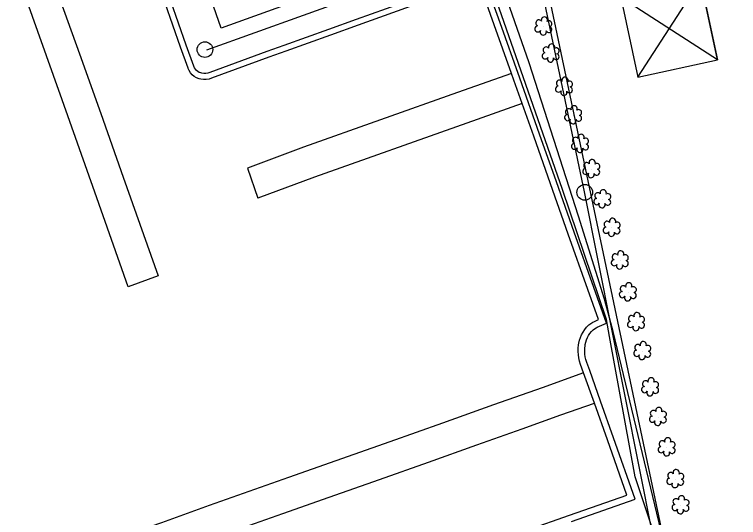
# Model space of a CAD drawing. Extents: x 1614427 to 1617186, y 896524 to 905462.
# Drawn here: x 1616155.2 to 1616382.3, y 903195.7 to 903353.5 of the extents above; entities that cross this region are included whole.
import ezdxf

# ---------------------------------------------------------------- set-up
doc = ezdxf.new("R2010")
doc.units = 0
for name, color, linetype in [('Exist Other Culture Fence Line', 7, 'Continuous'), ('Exist Right of Way Line', 7, 'Continuous'), ('Exist Roads Change in Surface', 7, 'Continuous'), ('Exist Roads Curbs', 7, 'Continuous'), ('Exist Roads EOP Other', 7, 'Continuous'), ('Exist Utilities Other Pole CELL', 7, 'Continuous'), ('Exist Utilities Power Tower CELL', 7, 'Continuous'), ('Exist Utilities Power UG Cable SUE LOS B', 7, 'Continuous'), ('Exist Utilities Power UG Cable SUE LOS D', 7, 'Continuous'), ('Exist Vegetation Shrub CELL', 7, 'Continuous')]:
    doc.layers.add(name, color=color, linetype=linetype)

msp = doc.modelspace()

# ---------------------------------------------------------------- linework, layer by layer
at = {"layer": 'Exist Other Culture Fence Line'}
for points in [[(1616340.29, 903264.26), (1616332.08, 903290.24), (1616316.67, 903338.32), (1616302.47, 903379.06), (1616267.37, 903366.34), (1616220.02, 903349.18), (1616202.8, 903398.78), (1616185.25, 903447.61), (1616177.66, 903469.59), (1616182.75, 903471.48), (1616219.13, 903484.56), (1616299.32, 903513.96), (1616290.54, 903538.93), (1616272.63, 903588.03), (1616251.39, 903649.78), (1616231.78, 903707.31), (1616211.35, 903767.58)], [(1616183.7, 903130.24), (1616228.51, 903145.79), (1616280.19, 903163.84), (1616335.25, 903183.19), (1616358.01, 903191.43), (1616343.01, 903254.08), (1616340.29, 903264.26)]]:
    msp.add_lwpolyline(points, dxfattribs=at)
at = {"layer": 'Exist Right of Way Line'}
msp.add_line((1615887.44, 905426.15), (1616864.55, 900788.06), dxfattribs=at)
at = {"layer": 'Exist Roads Change in Surface'}
for points in [[(1616134.07, 903458.31), (1616141.15, 903438.39), (1616148.72, 903417), (1616155.49, 903397.77), (1616159.68, 903385.61), (1616168.32, 903361.53), (1616175.61, 903341.1), (1616182.28, 903322.4), (1616189.28, 903302.43), (1616194.53, 903287.7), (1616200.26, 903271.48), (1616190.84, 903268.07)], [(1616190.84, 903268.07), (1616180.44, 903297.77), (1616170.19, 903326.74), (1616162.59, 903348.18), (1616158.09, 903360.94), (1616149.61, 903384.78), (1616141.62, 903407.46), (1616133.24, 903431.04), (1616124.75, 903454.92)], [(1616311.12, 903334.99), (1616294.17, 903328.97), (1616245.88, 903311.88), (1616228.32, 903305.3), (1616231.56, 903295.9)], [(1616314.47, 903325.54), (1616297.13, 903319.37), (1616249.34, 903302.44), (1616231.56, 903295.9)], [(1616333.7, 903241.12), (1616320.69, 903236.46), (1616305.48, 903231.04), (1616289.44, 903225.36), (1616272.96, 903219.49), (1616255.95, 903213.48), (1616241.18, 903208.25), (1616232.26, 903205.14), (1616216.28, 903199.51), (1616201.35, 903194.13), (1616185.57, 903188.63), (1616166.73, 903181.94)], [(1616170.22, 903172.7), (1616187.43, 903178.73), (1616202.77, 903184.09), (1616219.82, 903190.08), (1616239.33, 903197.04), (1616253.87, 903202.13), (1616269.66, 903207.64), (1616285.06, 903213.07), (1616300.22, 903218.52), (1616314.41, 903223.57), (1616326.53, 903227.9), (1616337.1, 903231.58)]]:
    msp.add_lwpolyline(points, dxfattribs=at)
at = {"layer": 'Exist Roads Curbs'}
for points in [[(1616336.89, 903267.92), (1616330.71, 903285.19), (1616325.16, 903301.01), (1616319.89, 903315.97), (1616313.66, 903333.51), (1616307.51, 903350.9), (1616302.04, 903366.35)], [(1616281.23, 903358.73), (1616262.36, 903351.95), (1616253.68, 903348.79), (1616239.67, 903343.72), (1616234.35, 903341.86), (1616216.45, 903335.28), (1616215.84, 903335.11), (1616215.22, 903335.02), (1616214.59, 903335.01), (1616213.96, 903335.08), (1616213.65, 903335.14), (1616213.17, 903335.34), (1616212.72, 903335.62), (1616212.32, 903335.95), (1616211.97, 903336.35), (1616211.68, 903336.79), (1616211.47, 903337.27), (1616211.46, 903337.31), (1616209.09, 903343.91), (1616204.24, 903357.69)], [(1616329.92, 903194.55), (1616349.87, 903201.47), (1616343.08, 903220.74), (1616339.02, 903232.26), (1616335.62, 903241.8), (1616334.72, 903244.4), (1616334.44, 903245.28), (1616334.25, 903246.14), (1616334.13, 903247.01), (1616334.07, 903247.89), (1616334.08, 903248.77), (1616334.15, 903249.67), (1616334.21, 903250.02), (1616334.38, 903250.75), (1616334.63, 903251.47), (1616334.93, 903252.17), (1616335.29, 903252.83), (1616335.71, 903253.47), (1616336.2, 903254.09), (1616336.32, 903254.23), (1616336.73, 903254.62), (1616337.16, 903254.95), (1616337.64, 903255.24), (1616337.93, 903255.39), (1616340.93, 903256.67), (1616336.89, 903267.92)]]:
    msp.add_lwpolyline(points, dxfattribs=at)
at = {"layer": 'Exist Roads EOP Other'}
for points in [[(1616335.04, 903267.26), (1616328.91, 903284.55), (1616323.36, 903300.38), (1616318.09, 903315.34), (1616314.47, 903325.54), (1616311.87, 903332.87), (1616311.12, 903334.99), (1616305.71, 903350.27), (1616300.97, 903363.61)], [(1616281.88, 903356.94), (1616263.01, 903350.15), (1616254.33, 903347), (1616240.31, 903341.93), (1616234.99, 903340.07), (1616217.04, 903333.46), (1616216.24, 903333.24), (1616215.37, 903333.11), (1616214.5, 903333.1), (1616213.66, 903333.19), (1616213.09, 903333.31), (1616212.3, 903333.64), (1616211.6, 903334.06), (1616210.98, 903334.59), (1616210.44, 903335.2), (1616210, 903335.89), (1616209.7, 903336.57), (1616209.66, 903336.67), (1616207.3, 903343.27), (1616202.44, 903357.06)], [(1616316.24, 903191.89), (1616329.25, 903196.48), (1616347.27, 903202.73), (1616341.16, 903220.06), (1616337.1, 903231.58), (1616333.7, 903241.12), (1616332.78, 903243.77), (1616332.47, 903244.76), (1616332.24, 903245.77), (1616332.1, 903246.8), (1616332.03, 903247.83), (1616332.04, 903248.87), (1616332.13, 903249.91), (1616332.2, 903250.42), (1616332.42, 903251.32), (1616332.72, 903252.21), (1616333.1, 903253.06), (1616333.54, 903253.88), (1616334.05, 903254.66), (1616334.63, 903255.4), (1616334.85, 903255.65), (1616335.4, 903256.17), (1616336.01, 903256.63), (1616336.65, 903257.03), (1616337.08, 903257.24), (1616338.38, 903257.79), (1616335.04, 903267.26)]]:
    msp.add_lwpolyline(points, dxfattribs=at)
at = {"layer": 'Exist Utilities Other Pole CELL'}
for centre in [(1616214.95, 903342.47), (1616334.07, 903297.71)]:
    msp.add_circle(centre, 2.46, dxfattribs=at)
at = {"layer": 'Exist Utilities Power Tower CELL'}
msp.add_lwpolyline([(1616350.73, 903333.85), (1616375.75, 903339.22), (1616370.38, 903364.24), (1616345.36, 903358.87), (1616350.73, 903333.85), (1616370.38, 903364.24), (1616375.75, 903339.22), (1616345.36, 903358.87)], dxfattribs=at)
at = {"layer": 'Exist Utilities Power UG Cable SUE LOS B'}
msp.add_lwpolyline([(1616355.68, 903191.21), (1616349.93, 903208.46), (1616341.8, 903252.49), (1616340.91, 903257.79), (1616327.09, 903298.65), (1616313.29, 903338.06), (1616302.75, 903368.47), (1616300.8, 903371), (1616299.02, 903371.47), (1616260.91, 903358.66), (1616215.48, 903342.31)], dxfattribs=at)
at = {"layer": 'Exist Utilities Power UG Cable SUE LOS D'}
msp.add_lwpolyline([(1616526.22, 902383.26), (1616457.17, 902711.3), (1616419.34, 902888.36), (1616377.66, 903092.6), (1616374.57, 903105.22), (1616359.69, 903168.7), (1616334, 903297.9), (1616293.26, 903491.82), (1616271.51, 903595.33), (1616239.2, 903749.12)], dxfattribs=at)
at = {"layer": 'Exist Vegetation Shrub CELL'}
for p, q in [((1616321.17, 903349.69), (1616321.17, 903349.69)), ((1616323.44, 903341.2), (1616323.44, 903341.2)), ((1616327.63, 903330.79), (1616327.63, 903330.79)), ((1616330.5, 903321.85), (1616330.5, 903321.85)), ((1616332.66, 903312.89), (1616332.66, 903312.89)), ((1616336.18, 903304.97), (1616336.18, 903304.97)), ((1616339.63, 903295.51), (1616339.63, 903295.51)), ((1616342.57, 903286.57), (1616342.57, 903286.57)), ((1616345.13, 903276.34), (1616345.13, 903276.34)), ((1616347.65, 903266.32), (1616347.65, 903266.32)), ((1616350.23, 903256.99), (1616350.23, 903256.99)), ((1616352.18, 903247.92), (1616352.18, 903247.92)), ((1616354.64, 903236.53), (1616354.64, 903236.53)), ((1616357.08, 903227.26), (1616357.08, 903227.26)), ((1616359.84, 903217.72), (1616359.84, 903217.72)), ((1616362.53, 903207.77), (1616362.53, 903207.77)), ((1616364.18, 903199.56), (1616364.18, 903199.56))]:
    msp.add_line(p, q, dxfattribs=at)
for centre, radius, start, end in [((1616321.4, 903351.73), 0.99, 334.8391, 200.4717), ((1616319.69, 903350.82), 0.968, 35.8908, 245.4216), ((1616322.85, 903350.56), 0.929, 284.4567, 126.0861), ((1616319.37, 903348.99), 0.955, 95.1099, 327.9534), ((1616321.05, 903348.01), 0.984, 151.2797, 21.387), ((1616322.81, 903348.76), 0.937, 204.9913, 73.4601), ((1616323.67, 903343.24), 0.99, 334.8391, 200.4717), ((1616321.64, 903340.5), 0.955, 95.1099, 327.9534), ((1616321.96, 903342.33), 0.968, 35.8908, 245.4216), ((1616325.08, 903340.27), 0.937, 204.9913, 73.4601), ((1616325.11, 903342.07), 0.929, 284.4567, 126.0861), ((1616323.31, 903339.52), 0.984, 151.2797, 21.387), ((1616326.15, 903331.92), 0.968, 35.8908, 245.4216), ((1616327.86, 903332.83), 0.99, 334.8391, 200.4717), ((1616329.3, 903331.66), 0.929, 284.4567, 126.0861), ((1616325.83, 903330.09), 0.955, 95.1099, 327.9534), ((1616329.27, 903329.86), 0.937, 204.9913, 73.4601), ((1616327.5, 903329.11), 0.984, 151.2797, 21.387), ((1616329.02, 903322.97), 0.968, 35.8908, 245.4216), ((1616330.73, 903323.89), 0.99, 334.8391, 200.4717), ((1616332.18, 903322.72), 0.929, 284.4567, 126.0861), ((1616328.7, 903321.14), 0.955, 95.1099, 327.9534), ((1616332.14, 903320.92), 0.937, 204.9913, 73.4601), ((1616330.38, 903320.16), 0.984, 151.2797, 21.387), ((1616331.18, 903314.01), 0.968, 35.8908, 245.4216), ((1616332.89, 903314.93), 0.99, 334.8391, 200.4717), ((1616334.33, 903313.75), 0.929, 284.4567, 126.0861), ((1616330.86, 903312.18), 0.955, 95.1099, 327.9534), ((1616332.53, 903311.2), 0.984, 151.2797, 21.387), ((1616334.3, 903311.96), 0.937, 204.9913, 73.4601), ((1616334.7, 903306.1), 0.968, 35.8908, 245.4216), ((1616336.41, 903307.01), 0.99, 334.8391, 200.4717), ((1616334.38, 903304.26), 0.955, 95.1099, 327.9534), ((1616337.82, 903304.04), 0.937, 204.9913, 73.4601), ((1616337.86, 903305.84), 0.929, 284.4567, 126.0861), ((1616336.06, 903303.28), 0.984, 151.2797, 21.387), ((1616339.86, 903297.55), 0.99, 334.8391, 200.4717), ((1616337.83, 903294.8), 0.955, 95.1099, 327.9534), ((1616338.15, 903296.64), 0.968, 35.8908, 245.4216), ((1616341.3, 903296.38), 0.929, 284.4567, 126.0861), ((1616339.5, 903293.82), 0.984, 151.2797, 21.387), ((1616341.27, 903294.58), 0.937, 204.9913, 73.4601), ((1616342.8, 903288.61), 0.99, 334.8391, 200.4717), ((1616340.77, 903285.86), 0.955, 95.1099, 327.9534), ((1616341.08, 903287.69), 0.968, 35.8908, 245.4216), ((1616344.24, 903287.43), 0.929, 284.4567, 126.0861), ((1616342.44, 903284.88), 0.984, 151.2797, 21.387), ((1616344.2, 903285.64), 0.937, 204.9913, 73.4601), ((1616343.65, 903277.46), 0.968, 35.8908, 245.4216), ((1616345.36, 903278.38), 0.99, 334.8391, 200.4717), ((1616346.8, 903277.2), 0.929, 284.4567, 126.0861), ((1616343.33, 903275.63), 0.955, 95.1099, 327.9534), ((1616346.77, 903275.41), 0.937, 204.9913, 73.4601), ((1616345, 903274.65), 0.984, 151.2797, 21.387), ((1616347.88, 903268.36), 0.99, 334.8391, 200.4717), ((1616345.85, 903265.62), 0.955, 95.1099, 327.9534), ((1616346.17, 903267.45), 0.968, 35.8908, 245.4216), ((1616349.29, 903265.39), 0.937, 204.9913, 73.4601), ((1616349.33, 903267.19), 0.929, 284.4567, 126.0861), ((1616347.53, 903264.64), 0.984, 151.2797, 21.387), ((1616350.46, 903259.03), 0.99, 334.8391, 200.4717), ((1616348.43, 903256.29), 0.955, 95.1099, 327.9534), ((1616348.74, 903258.12), 0.968, 35.8908, 245.4216), ((1616351.9, 903257.86), 0.929, 284.4567, 126.0861), ((1616350.1, 903255.31), 0.984, 151.2797, 21.387), ((1616351.86, 903256.06), 0.937, 204.9913, 73.4601), ((1616352.41, 903249.96), 0.99, 334.8391, 200.4717), ((1616350.38, 903247.22), 0.955, 95.1099, 327.9534), ((1616350.7, 903249.05), 0.968, 35.8908, 245.4216), ((1616353.85, 903248.79), 0.929, 284.4567, 126.0861), ((1616352.05, 903246.24), 0.984, 151.2797, 21.387), ((1616353.82, 903246.99), 0.937, 204.9913, 73.4601), ((1616354.87, 903238.57), 0.99, 334.8391, 200.4717), ((1616352.84, 903235.83), 0.955, 95.1099, 327.9534), ((1616353.16, 903237.66), 0.968, 35.8908, 245.4216), ((1616356.31, 903237.4), 0.929, 284.4567, 126.0861), ((1616354.51, 903234.85), 0.984, 151.2797, 21.387), ((1616356.28, 903235.61), 0.937, 204.9913, 73.4601), ((1616357.31, 903229.3), 0.99, 334.8391, 200.4717), ((1616355.6, 903228.38), 0.968, 35.8908, 245.4216), ((1616358.75, 903228.13), 0.929, 284.4567, 126.0861), ((1616355.28, 903226.55), 0.955, 95.1099, 327.9534), ((1616356.95, 903225.57), 0.984, 151.2797, 21.387), ((1616358.72, 903226.33), 0.937, 204.9913, 73.4601), ((1616358.36, 903218.84), 0.968, 35.8908, 245.4216), ((1616360.07, 903219.76), 0.99, 334.8391, 200.4717), ((1616361.51, 903218.59), 0.929, 284.4567, 126.0861), ((1616358.04, 903217.01), 0.955, 95.1099, 327.9534), ((1616359.71, 903216.03), 0.984, 151.2797, 21.387), ((1616361.48, 903216.79), 0.937, 204.9913, 73.4601), ((1616361.04, 903208.9), 0.968, 35.8908, 245.4216), ((1616362.75, 903209.81), 0.99, 334.8391, 200.4717), ((1616364.2, 903208.64), 0.929, 284.4567, 126.0861), ((1616360.73, 903207.07), 0.955, 95.1099, 327.9534), ((1616364.16, 903206.84), 0.937, 204.9913, 73.4601), ((1616362.4, 903206.09), 0.984, 151.2797, 21.387), ((1616362.7, 903200.69), 0.968, 35.8908, 245.4216), ((1616364.41, 903201.6), 0.99, 334.8391, 200.4717), ((1616365.85, 903200.43), 0.929, 284.4567, 126.0861), ((1616362.38, 903198.85), 0.955, 95.1099, 327.9534), ((1616364.05, 903197.88), 0.984, 151.2797, 21.387), ((1616365.82, 903198.63), 0.937, 204.9913, 73.4601)]:
    msp.add_arc(centre, radius, start, end, dxfattribs=at)

doc.saveas('drawing.dxf')
